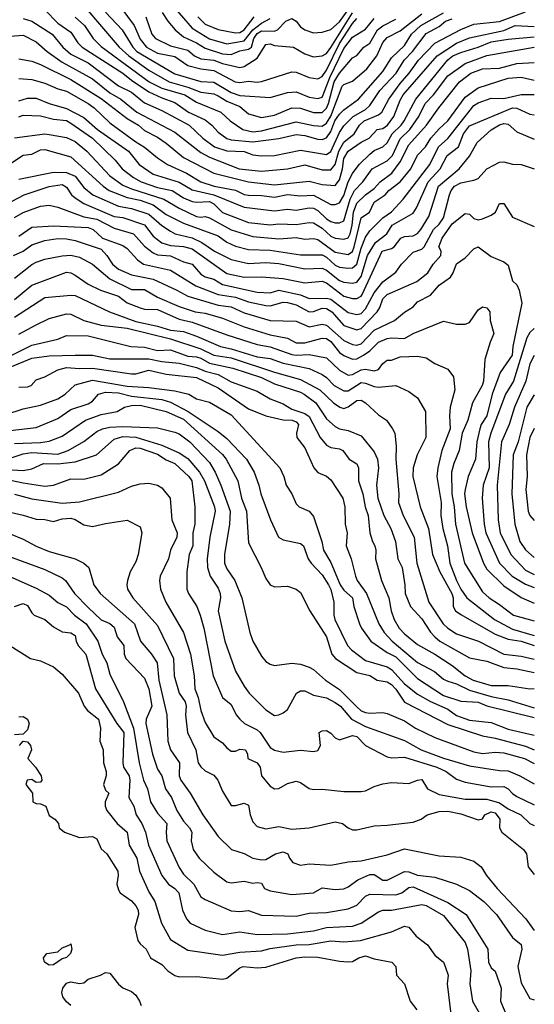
# Model space of a CAD drawing. Header units: metres. Extents: x -51132 to -49532, y -231222 to -229437.
# Tile 483 of 656: x -49591 to -49532, y -230534 to -230420. Entities that reach past the tile are written whole.
import ezdxf

# ---------------------------------------------------------------- set-up
doc = ezdxf.new("R2010")
doc.units = ezdxf.units.M
for name, color, linetype in [('CONTOUR_HALF', 8, 'Continuous'), ('CONTOUR_INDEX', 1, 'Continuous'), ('CONTOUR_INTER', 3, 'Continuous')]:
    doc.layers.add(name, color=color, linetype=linetype)

msp = doc.modelspace()

# ---------------------------------------------------------------- linework, layer by layer
at = {"layer": 'CONTOUR_HALF'}
for points, elevation in [([(-49573.58, -230418.17), (-49571.08, -230421.05), (-49569.08, -230422.29), (-49567.08, -230422.85), (-49565.08, -230422.51), (-49564.08, -230421.25), (-49563.08, -230420.49), (-49562.08, -230419.96)], 59.5), ([(-49581.08, -230419.2), (-49579.14, -230421.26), (-49577.9, -230423.26), (-49577.44, -230423.76), (-49573.08, -230426.34), (-49570.08, -230427.2), (-49568.58, -230427.3), (-49566.58, -230428.49), (-49565.58, -230428.83), (-49562.08, -230429.05), (-49560.08, -230428.49), (-49559.08, -230428.4), (-49557.58, -230429), (-49556.58, -230429.17), (-49556.08, -230429), (-49555.93, -230428.76), (-49555.18, -230426.76), (-49553.58, -230423.41), (-49552.58, -230422.11), (-49551.08, -230421.16), (-49550.08, -230419.93)], 61.5), ([(-49576.4, -230419.76), (-49575.71, -230421.76), (-49575.3, -230422.26), (-49573.58, -230423.11), (-49571.58, -230423.59), (-49570.8, -230424.26), (-49570.08, -230424.6), (-49568.58, -230424.73), (-49567.58, -230425.14), (-49565.58, -230425.61), (-49565.08, -230425.48), (-49563.58, -230424.51), (-49562.58, -230422.95), (-49562.08, -230422.86), (-49561.58, -230423.04), (-49559.37, -230423.26), (-49558.08, -230424), (-49557.08, -230424.36), (-49556.08, -230424.25), (-49555.58, -230423.97), (-49555.08, -230423.29), (-49552.58, -230419.28)], 60.5), ([(-49590.58, -230419.94), (-49589.56, -230420.26), (-49587.21, -230421.76), (-49585.99, -230423.26), (-49585.08, -230424.04), (-49583.08, -230425.05), (-49579.58, -230427.7), (-49578.08, -230428.43), (-49576.58, -230429.68), (-49574.58, -230430.56), (-49571.41, -230432.26), (-49569.83, -230433.76), (-49568.48, -230434.76), (-49567.08, -230435.2), (-49565.08, -230435.29), (-49564.08, -230435.65), (-49563.08, -230435.79), (-49561.58, -230435.73), (-49558.58, -230435.13), (-49555.58, -230435.63), (-49555.08, -230435.27), (-49554.08, -230433.1), (-49553.58, -230432.33), (-49552.49, -230431.26), (-49551.08, -230430.42), (-49550.58, -230429.99), (-49549.39, -230428.26), (-49547.52, -230426.26), (-49546.6, -230424.76), (-49545.64, -230423.76), (-49544.08, -230421.68), (-49542.58, -230420.88), (-49541.82, -230420.26), (-49541.08, -230419.97)], 63.5), ([(-49584.58, -230419.78), (-49583.49, -230420.76), (-49582.49, -230422.26), (-49581.58, -230423.18), (-49576.03, -230427.26), (-49574.58, -230427.99), (-49571.9, -230428.76), (-49570.58, -230429.59), (-49567.74, -230430.76), (-49566.7, -230431.76), (-49565.23, -230432.76), (-49564.08, -230433.03), (-49563.08, -230432.89), (-49559.08, -230431.87), (-49557.08, -230432.3), (-49556.08, -230432.36), (-49555.58, -230432.02), (-49555.08, -230431.2), (-49553.75, -230427.76), (-49553.58, -230427.56), (-49552.58, -230427.16), (-49550.9, -230425.76), (-49549.74, -230424.26), (-49549.08, -230422.72), (-49548.58, -230422.12), (-49547.08, -230421.37), (-49544.58, -230419.41)], 62.5), ([(-49591.08, -230424.6), (-49589.58, -230424.87), (-49588.58, -230425.24), (-49585.08, -230426.96), (-49581.58, -230429.17), (-49578.58, -230431.49), (-49577.27, -230432.26), (-49576.58, -230432.87), (-49575.08, -230433.62), (-49574.08, -230434.3), (-49572.08, -230435.96), (-49568.58, -230437.76), (-49564.58, -230438.79), (-49561.58, -230439.12), (-49557.58, -230438.71), (-49556.08, -230439.09), (-49554.58, -230439.19), (-49554.08, -230438.55), (-49553.73, -230437.26), (-49553.58, -230436.07), (-49553.08, -230435.24), (-49551.58, -230434.21), (-49550.63, -230433.76), (-49549.71, -230432.76), (-49549.08, -230432.61), (-49548.54, -230432.26), (-49547.79, -230431.26), (-49547.08, -230429.35), (-49546.7, -230428.76), (-49542.81, -230424.26), (-49540.58, -230422.8), (-49539.08, -230422.17), (-49535.08, -230421.31), (-49533.78, -230420.76), (-49531.58, -230420.86)], 64.5), ([(-49591.08, -230429.42), (-49590.08, -230429.13), (-49589.08, -230429.14), (-49587.58, -230429.75), (-49585.58, -230430.34), (-49583.58, -230431.36), (-49582, -230432.76), (-49578.4, -230435.26), (-49577.2, -230436.76), (-49575.58, -230437.9), (-49572.58, -230438.81), (-49571.08, -230439.7), (-49568.58, -230440.26), (-49565.08, -230441.7), (-49561.58, -230442.14), (-49560.08, -230441.93), (-49559.08, -230442.03), (-49557.58, -230441.78), (-49557.08, -230441.81), (-49556.58, -230442.09), (-49555.58, -230443.03), (-49555.08, -230443.37), (-49554.58, -230443.51), (-49554.08, -230443.52), (-49553.58, -230443.29), (-49552.84, -230440.76), (-49552.34, -230439.76), (-49551.36, -230438.76), (-49550.31, -230437.26), (-49548.58, -230436.37), (-49547.96, -230435.76), (-49547.08, -230433.82), (-49545.94, -230432.76), (-49544.9, -230431.26), (-49544.17, -230429.76), (-49543.21, -230428.76), (-49541.58, -230426.57), (-49539.58, -230425.12), (-49537.08, -230424.19), (-49531.58, -230423.24)], 65.5), ([(-49591.58, -230433.7), (-49588.08, -230433.24), (-49587.58, -230433.31), (-49585.58, -230433.66), (-49584.58, -230434.12), (-49583.21, -230435.26), (-49580.58, -230438.08), (-49579.08, -230439.15), (-49578.08, -230439.6), (-49574.32, -230440.76), (-49572.58, -230441.81), (-49570.58, -230442.77), (-49570.08, -230442.86), (-49569.58, -230442.78), (-49569.08, -230442.92), (-49566.58, -230444.33), (-49564.08, -230445.1), (-49561.08, -230445.34), (-49559.08, -230445.21), (-49558.08, -230445.4), (-49557.08, -230445.33), (-49556.58, -230445.43), (-49554.58, -230446.87), (-49553.08, -230447.14), (-49552.58, -230446.81), (-49552.37, -230446.26), (-49551.58, -230442.92), (-49550.59, -230442.26), (-49550.08, -230441.14), (-49548.8, -230440.26), (-49548.36, -230439.76), (-49547.08, -230438.78), (-49545.85, -230437.26), (-49545.08, -230435.69), (-49544.15, -230434.76), (-49543.52, -230433.76), (-49542.58, -230432.68), (-49541.58, -230431.75), (-49539.58, -230429), (-49538.08, -230427.93), (-49534.58, -230426.82), (-49533.08, -230426.71), (-49531.58, -230427.07)], 66.5), ([(-49591.08, -230438.47), (-49587.08, -230437.66), (-49585.58, -230437.7), (-49584.58, -230438.12), (-49583.58, -230439.42), (-49582.52, -230440.26), (-49579.58, -230441.57), (-49578.08, -230441.87), (-49576.08, -230442.52), (-49574.58, -230443.81), (-49573.58, -230444.48), (-49573.04, -230444.76), (-49571.08, -230445.24), (-49569.94, -230445.76), (-49568.47, -230446.76), (-49566.58, -230447.75), (-49564.58, -230448.18), (-49562.58, -230448.09), (-49561.08, -230448.21), (-49558.08, -230448.82), (-49556.08, -230448.74), (-49555.58, -230448.96), (-49554.08, -230450.14), (-49553.58, -230450.35), (-49552.58, -230450.47), (-49552.08, -230450.34), (-49551.58, -230449.69), (-49550.85, -230447.26), (-49549.91, -230445.76), (-49548.59, -230444.76), (-49547.99, -230443.76), (-49545.58, -230442.41), (-49545.17, -230441.76), (-49543.85, -230438.76), (-49542.46, -230437.26), (-49541.63, -230435.76), (-49540.34, -230434.76), (-49539.75, -230433.26), (-49539.08, -230432.32), (-49534.08, -230430.25), (-49533.58, -230430.29), (-49532.08, -230430.98), (-49531.58, -230431.06)], 67.5), ([(-49591.58, -230442.88), (-49590.58, -230442.33), (-49588.58, -230441.57), (-49587.58, -230441.45), (-49586.58, -230441.7), (-49583.58, -230442.82), (-49582.08, -230443.08), (-49580.08, -230444.13), (-49577.82, -230444.76), (-49576.58, -230446.19), (-49575.58, -230446.96), (-49575.08, -230447.21), (-49573.58, -230447.3), (-49572.08, -230448.01), (-49571.08, -230448.26), (-49570.08, -230449.43), (-49569.58, -230449.75), (-49568.58, -230450.01), (-49567.58, -230450.6), (-49563.58, -230451.51), (-49562.08, -230451.58), (-49561.08, -230451.28), (-49558.58, -230451.8), (-49557.58, -230452.22), (-49555.58, -230452.19), (-49555.08, -230452.32), (-49553.08, -230453.85), (-49552.08, -230454.09), (-49551.58, -230453.95), (-49551.08, -230453.44), (-49550.08, -230451.56), (-49549.08, -230450.3), (-49547.58, -230449.19), (-49546.92, -230448.26), (-49545.58, -230446.88), (-49544.58, -230446.56), (-49544.3, -230446.26), (-49543.22, -230444.26), (-49542.58, -230443.65), (-49542.08, -230442.93), (-49541.36, -230440.26), (-49541.18, -230439.76), (-49540.81, -230439.26), (-49540.08, -230438.88), (-49538.58, -230438.6), (-49538.08, -230438.39), (-49537.08, -230437.26), (-49535.58, -230436.5), (-49535.08, -230436.49), (-49534.08, -230436.75), (-49533.08, -230436.76), (-49531.58, -230437.26)], 68.5), ([(-49591.67, -230447.26), (-49590.58, -230446.76), (-49589.58, -230446.05), (-49588.08, -230445.56), (-49586.58, -230445.32), (-49585.58, -230445.35), (-49584.58, -230445.54), (-49581.58, -230446.56), (-49580.92, -230447.26), (-49580.27, -230448.26), (-49579.58, -230448.83), (-49578.08, -230449.5), (-49575.58, -230450.02), (-49572.82, -230451.26), (-49571.58, -230451.97), (-49568.08, -230453), (-49566.58, -230453.2), (-49565.08, -230453.87), (-49562.08, -230454.75), (-49559.08, -230454.85), (-49557.58, -230455.49), (-49556.08, -230455.2), (-49555.58, -230455.29), (-49553.58, -230457.07), (-49552.58, -230457.53), (-49552.08, -230457.63), (-49551.58, -230457.44), (-49550.08, -230455.89), (-49547.71, -230454.76), (-49546.58, -230453.79), (-49545.58, -230453.19), (-49545.08, -230452.62), (-49543.58, -230451.83), (-49542.58, -230450.71), (-49541.26, -230449.76), (-49540.93, -230449.26), (-49540.58, -230448.23), (-49539.58, -230447.54), (-49538.58, -230446.51), (-49538.08, -230446.29), (-49536.58, -230447.39), (-49535.08, -230448.01), (-49534.58, -230448.4), (-49534.08, -230450.19), (-49533.58, -230450.66), (-49533.33, -230451.26), (-49533.04, -230452.76), (-49534.05, -230457.76), (-49534.14, -230458.76), (-49535.53, -230460.76), (-49536.43, -230463.26), (-49537.07, -230465.76), (-49537.7, -230466.76), (-49537.87, -230467.26), (-49538.2, -230468.76), (-49538.37, -230470.76), (-49539.23, -230472.76), (-49539.56, -230474.26), (-49539.62, -230474.76), (-49539.46, -230476.26), (-49538.74, -230479.26), (-49537.44, -230482.76), (-49537.08, -230483.45), (-49535.08, -230485.37), (-49533.08, -230486.7), (-49531.58, -230487.35)], 69.5), ([(-49591.58, -230452.35), (-49589.58, -230450.71), (-49585.58, -230449.19), (-49585.08, -230449.27), (-49584.58, -230449.53), (-49583.08, -230450.57), (-49581.63, -230451.26), (-49579.58, -230451.95), (-49578.58, -230452.75), (-49577.08, -230453.3), (-49576.58, -230453.45), (-49575.08, -230453.51), (-49572.58, -230454.63), (-49571.08, -230454.96), (-49567.08, -230456.44), (-49563.58, -230457.52), (-49562.08, -230457.8), (-49559.58, -230458.69), (-49559.08, -230458.78), (-49557.58, -230458.7), (-49555.58, -230459.06), (-49554.08, -230460.5), (-49553.08, -230461.06), (-49552.58, -230460.98), (-49551.58, -230460.46), (-49551.08, -230460.37), (-49550.08, -230460.59), (-49549.58, -230460.43), (-49549.08, -230459.72), (-49548.58, -230459.36), (-49548.08, -230459.34), (-49547.08, -230458.97), (-49545.08, -230458.9), (-49544.08, -230459.08), (-49543.08, -230459.71), (-49541.58, -230460.39), (-49540.89, -230461.26), (-49540.75, -230462.76), (-49541.28, -230464.76), (-49541.38, -230465.76), (-49541.3, -230467.26), (-49542.26, -230469.76), (-49542.72, -230471.76), (-49542.82, -230472.76), (-49542.34, -230475.76), (-49542.36, -230477.26), (-49542.14, -230478.76), (-49541.61, -230480.76), (-49541.32, -230482.76), (-49540.58, -230484.74), (-49540.08, -230485.75), (-49539.35, -230486.76), (-49536.16, -230489.26), (-49534.08, -230490.37), (-49531.58, -230491.1)], 70.5), ([(-49591.08, -230456.34), (-49589.07, -230455.26), (-49587.58, -230454.55), (-49585.58, -230453.99), (-49585.08, -230454.05), (-49583.58, -230454.76), (-49581.58, -230455.3), (-49578.58, -230455.67), (-49573.58, -230456.87), (-49570.08, -230458.02), (-49568.58, -230458.77), (-49566.58, -230459.09), (-49561.58, -230460.72), (-49558.58, -230461.56), (-49556.33, -230462.76), (-49554.74, -230464.26), (-49554.03, -230464.76), (-49553.58, -230464.91), (-49553.08, -230464.74), (-49552.08, -230463.98), (-49551.58, -230463.96), (-49551.08, -230464.26), (-49549.58, -230465.64), (-49548.63, -230466.26), (-49547.93, -230467.26), (-49547.67, -230467.76), (-49547.52, -230469.26), (-49547.55, -230470.76), (-49547.21, -230474.76), (-49547.25, -230475.76), (-49546.7, -230477.26), (-49545.45, -230479.76), (-49545.13, -230482.76), (-49543.74, -230487.26), (-49542.09, -230489.76), (-49541.58, -230490.26), (-49540.58, -230490.9), (-49538.04, -230491.76), (-49535.08, -230493.25), (-49533.08, -230493.47), (-49531.58, -230493.84)], 71.5), ([(-49592.08, -230460.16), (-49589.58, -230459.13), (-49587.58, -230458.85), (-49584.58, -230458.75), (-49582.58, -230458.78), (-49580.58, -230459.17), (-49576.08, -230459.18), (-49574.58, -230459.49), (-49572.58, -230459.67), (-49570.58, -230460.18), (-49569.58, -230460.63), (-49568.08, -230461), (-49566.58, -230461.86), (-49563.58, -230462.93), (-49562.08, -230463.81), (-49560.58, -230464.38), (-49559.58, -230464.99), (-49558.08, -230465.49), (-49557.58, -230465.85), (-49556.31, -230468.26), (-49555.58, -230469.13), (-49555.08, -230469.43), (-49554.08, -230469.58), (-49553.67, -230469.76), (-49552.93, -230470.76), (-49552.08, -230471.29), (-49551.86, -230471.76), (-49551.86, -230473.26), (-49551.39, -230474.76), (-49551.12, -230476.26), (-49550.74, -230477.26), (-49550.55, -230479.26), (-49550.27, -230480.26), (-49549.98, -230480.76), (-49549.86, -230481.26), (-49549.89, -230482.26), (-49549.23, -230484.76), (-49548.36, -230486.76), (-49548.1, -230488.26), (-49547.75, -230489.26), (-49547.16, -230490.26), (-49546.58, -230490.92), (-49545.08, -230492.15), (-49543.08, -230493.23), (-49541.08, -230494.54), (-49539.58, -230495.73), (-49538.63, -230496.26), (-49536.58, -230496.84), (-49534.58, -230496.87), (-49532.08, -230497.23), (-49531.58, -230497.2)], 72.5), ([(-49531.58, -230458.79), (-49532.09, -230459.76), (-49532.55, -230461.76), (-49533.88, -230464.76), (-49534.48, -230466.76), (-49535.37, -230468.76), (-49535.86, -230473.76), (-49535.76, -230477.76), (-49535.52, -230479.26), (-49534.31, -230481.76), (-49532.58, -230483.54), (-49531.58, -230484.07)], 68.5), ([(-49592.58, -230465.61), (-49590.58, -230464.94), (-49588.58, -230464.55), (-49586.58, -230463.82), (-49585.71, -230463.26), (-49584.58, -230462.18), (-49582.58, -230461.66), (-49578.58, -230462.33), (-49576.08, -230462.48), (-49573.08, -230462.87), (-49571.45, -230463.26), (-49570.58, -230463.8), (-49569.08, -230464.18), (-49566.58, -230465.63), (-49560.94, -230471.76), (-49560.48, -230472.76), (-49560.2, -230473.76), (-49559.58, -230474.76), (-49559.08, -230475.9), (-49558.71, -230476.26), (-49557.58, -230476.75), (-49557.08, -230477.37), (-49556.11, -230480.26), (-49555.9, -230481.26), (-49555.08, -230482.69), (-49553.97, -230485.26), (-49553.58, -230485.87), (-49552.57, -230486.76), (-49552.42, -230487.76), (-49551.76, -230489.76), (-49551.54, -230490.26), (-49550.43, -230491.76), (-49548.58, -230493.05), (-49547.58, -230493.54), (-49545.08, -230496.05), (-49542.08, -230498), (-49540.08, -230498.66), (-49538.08, -230498.79), (-49537.08, -230499.19), (-49531.58, -230500.53)], 73.5), ([(-49591.58, -230468.95), (-49588.58, -230468.85), (-49587.58, -230468.67), (-49586.08, -230468.12), (-49583.37, -230466.26), (-49581.58, -230465.62), (-49579.71, -230465.26), (-49578.89, -230464.76), (-49578.08, -230464.58), (-49577.08, -230464.54), (-49574.08, -230465.25), (-49572.08, -230466.16), (-49567.58, -230470.22), (-49567.16, -230470.76), (-49565.79, -230473.26), (-49565.38, -230475.26), (-49564.8, -230476.76), (-49564.58, -230480.39), (-49563.1, -230483.26), (-49562.58, -230484.53), (-49562.08, -230485.24), (-49561.58, -230485.49), (-49560.08, -230485.39), (-49559.08, -230485.75), (-49558.58, -230486.14), (-49557.49, -230488.26), (-49555.56, -230491.26), (-49554.95, -230493.26), (-49554.53, -230493.76), (-49552.08, -230495.36), (-49550.58, -230495.71), (-49549.72, -230496.26), (-49548.58, -230496.45), (-49548.08, -230496.73), (-49547.58, -230497.27), (-49546.58, -230498.78), (-49541.58, -230501.35), (-49537.58, -230502.68), (-49536.08, -230502.93), (-49532.58, -230503.84), (-49531.58, -230504.29)], 74.5), ([(-49593.08, -230471.9), (-49590.58, -230472.08), (-49589.58, -230471.87), (-49588.21, -230471.26), (-49586.58, -230471.28), (-49584.58, -230471.07), (-49582.11, -230470.26), (-49580.08, -230468.45), (-49579.08, -230468.16), (-49577.58, -230468.24), (-49574.58, -230469.13), (-49572.58, -230470.04), (-49571.58, -230470.67), (-49570.23, -230472.26), (-49569.63, -230473.26), (-49568.47, -230476.26), (-49568.41, -230476.76), (-49569.02, -230479.76), (-49569.32, -230482.26), (-49569.28, -230483.26), (-49569, -230484.26), (-49568.08, -230485.63), (-49567.85, -230486.26), (-49567.81, -230486.76), (-49568.05, -230488.26), (-49567.31, -230491.76), (-49566.08, -230495.2), (-49565.08, -230496.95), (-49564.48, -230497.76), (-49562.58, -230499.68), (-49561.58, -230500.3), (-49561.08, -230500.25), (-49560.58, -230500.01), (-49560.08, -230499.63), (-49559.04, -230497.76), (-49558.58, -230497.47), (-49558.08, -230497.49), (-49557.08, -230497.96), (-49555.58, -230498.28), (-49554.58, -230498.81), (-49553.96, -230499.26), (-49552.67, -230500.76), (-49551.08, -230501.58), (-49546.58, -230503.22), (-49544.65, -230504.26), (-49542.08, -230505.25), (-49539.08, -230506.14), (-49535.58, -230506.68), (-49534.58, -230506.7), (-49533.24, -230507.26), (-49531.58, -230508.21)], 75.5), ([(-49531.58, -230467.21), (-49532.11, -230468.26), (-49532.5, -230470.26), (-49532.4, -230472.76), (-49532.57, -230474.26), (-49532.31, -230476.76), (-49532.08, -230477.27), (-49531.58, -230477.84)], 67.5), ([(-49591.58, -230474.78), (-49589.58, -230475.33), (-49586.08, -230475.83), (-49584.08, -230475.68), (-49579.58, -230474.55), (-49578.08, -230473.86), (-49577.08, -230473.6), (-49576.08, -230473.54), (-49575.08, -230473.74), (-49574.58, -230474.05), (-49573.62, -230475.26), (-49573.4, -230477.76), (-49572.8, -230479.26), (-49572.82, -230479.76), (-49573.57, -230481.26), (-49573.78, -230482.26), (-49574.75, -230484.26), (-49574.83, -230484.76), (-49574.73, -230485.76), (-49574.11, -230487.26), (-49572.06, -230490.76), (-49571.27, -230493.26), (-49570.85, -230495.76), (-49570.77, -230497.26), (-49570.38, -230498.26), (-49570.05, -230499.76), (-49569.58, -230501.11), (-49568.56, -230502.76), (-49567.58, -230503.46), (-49567.08, -230504.06), (-49566.58, -230504.42), (-49566.08, -230504.45), (-49565.58, -230504.21), (-49564.91, -230504.26), (-49564.68, -230504.76), (-49564.65, -230505.26), (-49563.58, -230505.79), (-49563.21, -230506.26), (-49563.07, -230507.26), (-49562.08, -230508.48), (-49561.58, -230508.78), (-49561.08, -230508.75), (-49560.08, -230508.16), (-49559.08, -230507.88), (-49558.58, -230508.04), (-49557.58, -230508.72), (-49557.08, -230508.85), (-49556.08, -230508.83), (-49553.58, -230509.1), (-49551.58, -230509.07), (-49551.08, -230509), (-49550.08, -230508.49), (-49549.08, -230508.19), (-49548.08, -230508.06), (-49546.08, -230508.15), (-49545.08, -230507.76), (-49544.58, -230507.71), (-49543.9, -230508.76), (-49542.58, -230509.41), (-49539.58, -230509.98), (-49537.08, -230509.98), (-49535.58, -230510.4), (-49534.58, -230511.1), (-49533.12, -230511.76), (-49532.1, -230512.76), (-49531.58, -230513)], 76.5), ([(-49592.08, -230479.36), (-49590.58, -230479.99), (-49589.08, -230480.79), (-49587.58, -230481.39), (-49584.58, -230482.24), (-49583.55, -230482.76), (-49583.01, -230483.26), (-49582.41, -230485.26), (-49581.69, -230486.26), (-49577.73, -230489.76), (-49577.01, -230491.76), (-49575.75, -230493.26), (-49575.12, -230494.26), (-49574.9, -230496.26), (-49574, -230500.26), (-49573.87, -230503.26), (-49573.56, -230504.26), (-49572.53, -230505.76), (-49572.57, -230507.26), (-49572.39, -230507.76), (-49571.3, -230509.26), (-49569.84, -230511.76), (-49568.08, -230514.29), (-49566.51, -230515.76), (-49565.08, -230516.25), (-49564.08, -230516.78), (-49563.08, -230516.95), (-49562.58, -230516.92), (-49561.45, -230516.26), (-49560.58, -230516.03), (-49560.03, -230516.26), (-49559.83, -230516.76), (-49559.43, -230517.26), (-49558.58, -230517.56), (-49557.58, -230517.43), (-49555.08, -230517.59), (-49553.08, -230517.18), (-49551.58, -230517.09), (-49548.58, -230516.4), (-49546.58, -230515.68), (-49542.58, -230516.5), (-49540.08, -230516.67), (-49538.58, -230517.13), (-49537.71, -230517.76), (-49537.1, -230518.76), (-49535.86, -230520.26), (-49532.56, -230523.76), (-49531.58, -230525.1)], 77.5), ([(-49594.58, -230483.21), (-49589.08, -230485.63), (-49587.58, -230486.44), (-49586.58, -230487.29), (-49585.58, -230487.8), (-49584.66, -230488.76), (-49583.29, -230489.76), (-49581.94, -230491.76), (-49581.46, -230493.26), (-49580.93, -230494.26), (-49580.58, -230495.57), (-49579.01, -230498.76), (-49577.84, -230501.76), (-49577.19, -230505.76), (-49576.69, -230507.76), (-49576.21, -230508.76), (-49575.87, -230510.26), (-49575.08, -230511.58), (-49574, -230512.76), (-49574.08, -230513.76), (-49573.99, -230514.76), (-49572.58, -230517.83), (-49572.08, -230518.62), (-49570.87, -230519.76), (-49570.08, -230521.22), (-49569.58, -230521.53), (-49566.58, -230522.85), (-49565.58, -230522.93), (-49564.58, -230522.8), (-49563.08, -230523.33), (-49559.08, -230523.47), (-49557.58, -230523.13), (-49555.58, -230523.03), (-49553.08, -230522.62), (-49552.08, -230522.19), (-49551.08, -230521.17), (-49550.58, -230520.92), (-49547.58, -230520.99), (-49546.88, -230520.76), (-49546.08, -230520.14), (-49545.58, -230520.06), (-49541.58, -230521.87), (-49539.45, -230523.26), (-49536.94, -230527.26), (-49536.88, -230528.76), (-49536.58, -230529.42), (-49536.08, -230529.79), (-49535.4, -230531.76), (-49535.47, -230533.26), (-49534.62, -230535.26)], 78.5), ([(-49592.1, -230492.26), (-49589.74, -230493.76), (-49588.58, -230494.01), (-49587.08, -230494.7), (-49586.08, -230495.55), (-49584.17, -230497.76), (-49583.53, -230499.26), (-49583.16, -230499.76), (-49581.86, -230500.76), (-49581.64, -230501.76), (-49581.73, -230503.26), (-49581.35, -230504.26), (-49581.29, -230505.76), (-49581.01, -230506.76), (-49580.98, -230507.26), (-49581.31, -230508.26), (-49581.08, -230508.92), (-49580.68, -230509.26), (-49581.12, -230510.26), (-49581.11, -230510.76), (-49580.92, -230511.26), (-49579.72, -230512.76), (-49578.57, -230513.76), (-49578.34, -230515.26), (-49577.45, -230516.76), (-49577.15, -230518.26), (-49576.08, -230520.65), (-49575.37, -230521.76), (-49574.61, -230524.26), (-49573.58, -230526.14), (-49571.58, -230527.37), (-49567.58, -230527.96), (-49565.58, -230527.62), (-49563.08, -230527.44), (-49562.08, -230527.18), (-49559.08, -230526.77), (-49557.58, -230526.74), (-49555.08, -230526.3), (-49553.58, -230526.41), (-49551.65, -230526.26), (-49548.08, -230525.28), (-49546.58, -230524.61), (-49546.08, -230524.73), (-49545.21, -230525.76), (-49543.92, -230526.76), (-49543.08, -230527.96), (-49542.05, -230528.76), (-49541.86, -230529.26), (-49541.54, -230530.26), (-49541.64, -230531.26), (-49541.22, -230534.76)], 79.5), ([(-49585.18, -230526.76), (-49585.08, -230526.65), (-49584.95, -230527.26), (-49585.09, -230527.76), (-49585.58, -230528.24), (-49586.08, -230528.37), (-49587.08, -230529.08), (-49587.58, -230529.11), (-49588.1, -230528.76), (-49588.22, -230528.26), (-49587.84, -230527.76), (-49586.58, -230527.57), (-49586.08, -230527.11), (-49585.18, -230526.76)], 80.5), ([(-49585.05, -230533.76), (-49585.58, -230533.32), (-49585.98, -230532.76), (-49586.09, -230532.26), (-49585.99, -230531.76), (-49585.58, -230531.19), (-49585.08, -230531.03), (-49584.08, -230531.23), (-49583.58, -230531.13), (-49583.08, -230530.73), (-49581.66, -230530.26)], 80.5), ([(-49581.66, -230530.26), (-49581.08, -230529.95), (-49580.58, -230530.03), (-49579.58, -230531.31), (-49579.08, -230531.73), (-49578.08, -230532.15), (-49577.58, -230532.58), (-49577.14, -230533.26), (-49576.97, -230533.76)], 80.5)]:
    msp.add_lwpolyline(points, dxfattribs=dict(at, elevation=elevation))
at = {"layer": 'CONTOUR_INDEX'}
for points, elevation in [([(-49574.54, -230419.26), (-49573.89, -230420.26), (-49573.01, -230421.26), (-49572.08, -230422.05), (-49570.58, -230422.74), (-49569.58, -230423.38), (-49567.58, -230424), (-49566.58, -230424.1), (-49565.58, -230423.68), (-49564.58, -230423.49), (-49564.2, -230423.26), (-49563.94, -230422.26), (-49563.58, -230421.67), (-49563.08, -230421.38), (-49561.58, -230421.4), (-49561.22, -230421.26), (-49560.24, -230420.26), (-49559.58, -230419.95), (-49559.08, -230420.24), (-49558.58, -230420.92), (-49558.08, -230421.26), (-49557.08, -230421.59), (-49556.08, -230421.52), (-49555.08, -230421.23), (-49554.08, -230420.33), (-49551.58, -230416.81)], 60), ([(-49591.08, -230426.86), (-49589.58, -230426.99), (-49588.08, -230427.39), (-49586.58, -230428.05), (-49585.58, -230428.33), (-49583.08, -230429.73), (-49582.36, -230430.26), (-49580.58, -230431.96), (-49577.58, -230434.17), (-49576.58, -230434.77), (-49575.08, -230436.02), (-49573.91, -230436.76), (-49571.71, -230437.76), (-49570.05, -230438.76), (-49568.51, -230439.26), (-49566.08, -230439.73), (-49565.08, -230440.22), (-49564.58, -230440.31), (-49563.08, -230440.34), (-49561.58, -230440.56), (-49560.08, -230440.24), (-49558.58, -230440.4), (-49557.08, -230440.31), (-49555.08, -230441.38), (-49554.58, -230441.38), (-49554.08, -230441.19), (-49553.58, -230440.35), (-49553.08, -230438.76), (-49552.58, -230437.8), (-49551.78, -230436.76), (-49550.58, -230435.57), (-49550.08, -230435.17), (-49549.08, -230434.73), (-49548.58, -230434.28), (-49547.97, -230433.26), (-49546.94, -230432.26), (-49546.61, -230431.76), (-49545.27, -230429.26), (-49541.58, -230424.71), (-49540.99, -230424.26), (-49540.08, -230423.85), (-49538.08, -230423.26), (-49536.58, -230422.64), (-49534.58, -230422.32), (-49531.58, -230422.06)], 65), ([(-49591.58, -230449.88), (-49589.58, -230448.32), (-49589.08, -230448.05), (-49588.08, -230447.68), (-49586.08, -230447.3), (-49585.08, -230447.24), (-49584.08, -230447.46), (-49582.58, -230448.28), (-49580.58, -230449.95), (-49578.08, -230451.2), (-49576.58, -230451.21), (-49575.08, -230452.08), (-49572.58, -230453.17), (-49570.73, -230453.76), (-49569.58, -230453.94), (-49567.58, -230454.5), (-49565.08, -230455.48), (-49562.08, -230456.43), (-49560.08, -230456.81), (-49559.08, -230457.34), (-49558.08, -230457.36), (-49556.08, -230456.8), (-49555.58, -230456.84), (-49555.08, -230457.2), (-49554.08, -230458.45), (-49553.58, -230458.8), (-49552.58, -230459.22), (-49552.08, -230459.17), (-49551.28, -230458.76), (-49550.58, -230458.25), (-49549.58, -230457.28), (-49548.58, -230456.83), (-49548.08, -230456.75), (-49546.58, -230456.83), (-49545.58, -230456.25), (-49542.08, -230454.86), (-49540.58, -230455.21), (-49539.58, -230455.2), (-49539.08, -230454.99), (-49538.08, -230453.54), (-49537.58, -230453.21), (-49537.08, -230453.3), (-49536.72, -230453.76), (-49536.66, -230454.76), (-49536.25, -230456.26), (-49536.69, -230457.26), (-49537.28, -230459.26), (-49537.45, -230461.76), (-49537.61, -230462.26), (-49538.71, -230464.26), (-49539.24, -230466.26), (-49539.89, -230467.76), (-49540.24, -230469.76), (-49540.88, -230471.26), (-49541.14, -230472.26), (-49541.09, -230474.76), (-49540.83, -230476.26), (-49540.67, -230478.26), (-49539.62, -230482.76), (-49537.58, -230486.04), (-49536.78, -230486.76), (-49535.58, -230487.51), (-49533.98, -230488.76), (-49531.58, -230489.42)], 70), ([(-49592.08, -230470.63), (-49590.58, -230470.15), (-49589.58, -230469.98), (-49586.58, -230470.17), (-49585.36, -230469.76), (-49583.58, -230468.71), (-49582.08, -230467.58), (-49581.42, -230467.26), (-49580.58, -230467.06), (-49579.08, -230466.99), (-49575.08, -230467.14), (-49573.08, -230467.64), (-49572.58, -230467.84), (-49571.32, -230468.76), (-49569.08, -230471.15), (-49568.4, -230472.26), (-49567.74, -230473.76), (-49566.68, -230476.76), (-49566.76, -230478.26), (-49567.35, -230481.76), (-49567.33, -230482.76), (-49567.08, -230483.42), (-49566.13, -230484.76), (-49565.32, -230486.76), (-49564.42, -230490.76), (-49564.08, -230491.75), (-49563.08, -230493.49), (-49562.58, -230494.09), (-49562.08, -230494.41), (-49561.58, -230494.54), (-49559.58, -230494.28), (-49558.58, -230494.39), (-49557.58, -230494.75), (-49557.08, -230495.02), (-49555.69, -230496.26), (-49554.08, -230497.32), (-49552.08, -230499.33), (-49551.58, -230499.77), (-49551.08, -230499.98), (-49550.58, -230500.06), (-49549.08, -230499.97), (-49548.58, -230500.08), (-49546.58, -230500.94), (-49545.3, -230501.76), (-49543.08, -230502.85), (-49538.58, -230504.52), (-49537.58, -230504.71), (-49536.08, -230504.54), (-49535.08, -230504.63), (-49532.73, -230505.26), (-49531.58, -230505.85)], 75), ([(-49591.08, -230500.47), (-49590.58, -230500.42), (-49590.08, -230500.74), (-49589.89, -230501.26), (-49590.08, -230501.96), (-49590.58, -230502.49), (-49591.58, -230502.55)], 80), ([(-49590.99, -230503.76), (-49590.58, -230503.29), (-49590.08, -230503.34), (-49589.71, -230503.76), (-49589.61, -230504.26), (-49590.04, -230505.26), (-49589.15, -230506.26), (-49588.5, -230507.26), (-49588.41, -230507.76), (-49588.58, -230508.02), (-49589.08, -230508.03), (-49589.58, -230507.7), (-49590.1, -230507.76), (-49590.28, -230508.26), (-49589.48, -230509.26), (-49589.45, -230510.26), (-49589.08, -230510.47), (-49588.58, -230510.5), (-49587.94, -230510.76), (-49587.58, -230511.84), (-49586.9, -230512.26), (-49586.5, -230512.76), (-49586.41, -230513.26), (-49585.81, -230513.76), (-49584.08, -230514.4), (-49582.58, -230514.27), (-49582.08, -230514.55), (-49581.58, -230515.69), (-49580.91, -230516.26), (-49579.66, -230518.26), (-49579.59, -230518.76), (-49579.75, -230519.76), (-49579.58, -230520.44), (-49579.38, -230520.76), (-49578.08, -230521.68), (-49577.56, -230522.26), (-49577.31, -230522.76), (-49577.27, -230523.26), (-49577.68, -230524.76), (-49577.32, -230526.26), (-49577.08, -230526.64), (-49576.39, -230527.26), (-49575.89, -230528.26), (-49574.58, -230529.02), (-49573.89, -230529.76), (-49573.08, -230530.29), (-49572.58, -230530.46), (-49570.58, -230530.43), (-49567.58, -230530.71), (-49567.08, -230530.59), (-49565.58, -230529.4), (-49565.18, -230529.26), (-49563.58, -230529.4), (-49562.58, -230529.34), (-49559.08, -230528.27), (-49558.08, -230528.13), (-49556.58, -230528.17), (-49554.08, -230528.66), (-49553.08, -230528.73), (-49552.58, -230528.68), (-49551.82, -230528.26), (-49551.08, -230528.03), (-49550.08, -230528.36), (-49548.02, -230528.76), (-49547.58, -230529.26), (-49547.47, -230530.26), (-49546.58, -230531.26), (-49545.92, -230533.26), (-49545.12, -230534.26)], 80)]:
    msp.add_lwpolyline(points, dxfattribs=dict(at, elevation=elevation))
at = {"layer": 'CONTOUR_INTER'}
for points, elevation in [([(-49579.97, -230417.76), (-49577.77, -230420.76), (-49577.08, -230422.32), (-49576.33, -230423.26), (-49575.08, -230423.93), (-49573.08, -230424.31), (-49571.58, -230425.37), (-49570.08, -230425.74), (-49568.58, -230425.94), (-49566.1, -230427.26), (-49565.58, -230427.34), (-49564.58, -230427.16), (-49563.58, -230427.29), (-49563.08, -230427.22), (-49559.58, -230426.09), (-49559.08, -230426.12), (-49557.58, -230426.74), (-49556.58, -230426.9), (-49556.08, -230426.62), (-49555.58, -230425.9), (-49554.08, -230422.82), (-49552.58, -230420.51), (-49552.08, -230419.94)], 61), ([(-49592.08, -230421.98), (-49590.58, -230421.85), (-49589.08, -230422.65), (-49587.81, -230423.76), (-49586.08, -230424.99), (-49582.58, -230426.91), (-49580.58, -230428.52), (-49579.3, -230429.26), (-49577.44, -230430.76), (-49573.08, -230433.05), (-49570.08, -230435.41), (-49569.08, -230435.92), (-49565.64, -230437.26), (-49563.08, -230437.54), (-49560.08, -230437.27), (-49558.08, -230436.81), (-49556.08, -230437.39), (-49555.08, -230437.4), (-49554.58, -230436.76), (-49554.15, -230435.26), (-49553.58, -230434.21), (-49552.39, -230433.26), (-49551.74, -230432.26), (-49551.2, -230431.76), (-49549.58, -230431.07), (-49549.18, -230430.76), (-49548.38, -230429.26), (-49547.08, -230427.42), (-49546.04, -230426.26), (-49544.96, -230424.76), (-49543.08, -230422.78), (-49540.08, -230421.2), (-49538.58, -230420.61), (-49535.58, -230420.28), (-49532.58, -230419.19)], 64), ([(-49588.08, -230418.93), (-49586.58, -230420.49), (-49585.08, -230421.51), (-49584.27, -230422.76), (-49583.78, -230423.26), (-49579.08, -230426.24), (-49578.08, -230427.07), (-49576.08, -230428.39), (-49574.58, -230429.1), (-49573.08, -230429.63), (-49571.5, -230430.76), (-49569.58, -230431.62), (-49568.78, -230432.26), (-49568.08, -230433.05), (-49567.08, -230433.79), (-49566.58, -230433.95), (-49564.08, -230434.15), (-49561.08, -230433.79), (-49559.08, -230433.32), (-49558.08, -230433.42), (-49556.58, -230433.85), (-49556.08, -230433.88), (-49555.58, -230433.7), (-49555.08, -230432.97), (-49554.59, -230431.76), (-49554.08, -230430.97), (-49553.58, -230430.47), (-49551.87, -230429.26), (-49549.08, -230426.07), (-49548.08, -230424.48), (-49546.58, -230423.06), (-49545.74, -230421.76), (-49544.66, -230420.76), (-49542.08, -230419.28)], 63), ([(-49583.58, -230418.48), (-49579.51, -230423.26), (-49578.36, -230424.26), (-49576.08, -230425.89), (-49573.71, -230427.26), (-49571.58, -230427.85), (-49570.08, -230428.43), (-49568.58, -230428.64), (-49568.08, -230428.85), (-49567.08, -230429.48), (-49565.58, -230430.08), (-49564.58, -230430.93), (-49563.08, -230431.35), (-49561.58, -230431.09), (-49559.58, -230430.25), (-49558.58, -230430.3), (-49557.08, -230430.8), (-49556.08, -230430.77), (-49555.58, -230430.29), (-49555.34, -230429.76), (-49554.68, -230427.26), (-49554.08, -230426.23), (-49552.58, -230424.49), (-49552.08, -230424.22), (-49551.26, -230423.26), (-49550.58, -230422.79), (-49549.66, -230421.26), (-49549.08, -230420.79), (-49547.58, -230420.02)], 62), ([(-49570.4, -230419.76), (-49569.58, -230420.6), (-49568.08, -230421.22), (-49566.08, -230421.59), (-49565.58, -230421.55), (-49565.08, -230421.26), (-49563.93, -230419.76)], 59), ([(-49591.08, -230431.27), (-49590.58, -230431.1), (-49588.58, -230431.17), (-49587.08, -230431.55), (-49585.58, -230431.72), (-49585.08, -230432), (-49582.58, -230433.74), (-49579.96, -230436.26), (-49579.15, -230437.26), (-49577.84, -230438.26), (-49576.95, -230438.76), (-49575.08, -230439.42), (-49573.39, -230439.76), (-49572.08, -230440.62), (-49571.08, -230441.05), (-49570.58, -230441.13), (-49569.08, -230441.05), (-49568.58, -230441.3), (-49567.58, -230442.3), (-49564.58, -230443.47), (-49562.08, -230443.74), (-49561.08, -230443.63), (-49559.08, -230443.7), (-49557.58, -230443.47), (-49557.08, -230443.51), (-49556.08, -230444.12), (-49555.08, -230445.06), (-49554.58, -230445.27), (-49553.58, -230445.39), (-49553.08, -230445.23), (-49552.85, -230444.76), (-49552.6, -230443.76), (-49552.45, -230442.26), (-49552.08, -230441.23), (-49551.05, -230440.26), (-49550.08, -230439.55), (-49549.38, -230438.76), (-49548.04, -230437.76), (-49547.08, -230436.47), (-49546.08, -230434.53), (-49544.01, -230432.26), (-49542.61, -230430.26), (-49540.22, -230427.26), (-49538.92, -230426.26), (-49537.58, -230425.73), (-49535.58, -230425.67), (-49533.58, -230425.15), (-49531.58, -230425.02)], 66), ([(-49593.58, -230437.65), (-49590.58, -230435.72), (-49589.58, -230435.6), (-49588.58, -230435.1), (-49588.08, -230435.05), (-49585.08, -230435.9), (-49581.35, -230439.26), (-49580.63, -230439.76), (-49578.58, -230440.58), (-49577.08, -230440.88), (-49575.58, -230441.44), (-49574.08, -230442.53), (-49572.08, -230443.56), (-49568.08, -230445.02), (-49567.08, -230445.74), (-49566.08, -230446.21), (-49564.58, -230446.58), (-49562.08, -230446.66), (-49558.58, -230447.19), (-49556.08, -230447.19), (-49555.58, -230447.47), (-49554.58, -230448.37), (-49554.08, -230448.6), (-49553.08, -230448.72), (-49552.58, -230448.71), (-49552.08, -230448.28), (-49551.58, -230446.44), (-49551.08, -230445.17), (-49550.58, -230444.42), (-49549.08, -230442.91), (-49548.08, -230442.25), (-49546.71, -230440.76), (-49543.64, -230436.76), (-49542.62, -230434.76), (-49541.58, -230433.78), (-49538.58, -230429.98), (-49538.08, -230429.66), (-49536.58, -230429.14), (-49535.08, -230429.18), (-49533.08, -230428.7), (-49531.58, -230428.7)], 67), ([(-49593.33, -230441.76), (-49590.44, -230440.26), (-49587.58, -230439.31), (-49586.08, -230439.07), (-49585.58, -230439.39), (-49584.99, -230440.26), (-49584.58, -230440.63), (-49583.58, -230441.26), (-49580.08, -230442.77), (-49579.08, -230442.9), (-49576.58, -230443.72), (-49575.58, -230445.03), (-49574.58, -230445.83), (-49573.58, -230446.11), (-49572.08, -230446.22), (-49571.08, -230446.51), (-49567.08, -230449.35), (-49565.08, -230449.79), (-49563.08, -230449.73), (-49560.58, -230449.94), (-49558.08, -230450.42), (-49556.08, -230450.24), (-49555.58, -230450.41), (-49553.58, -230451.98), (-49552.58, -230452.24), (-49552.08, -230452.24), (-49551.58, -230451.96), (-49551.44, -230451.76), (-49549.13, -230446.76), (-49548.08, -230446.47), (-49547.75, -230446.26), (-49546.97, -230445.26), (-49546.58, -230445.1), (-49545.58, -230445), (-49545.08, -230444.75), (-49544.67, -230444.26), (-49543.77, -230442.76), (-49542.62, -230439.26), (-49540.25, -230437.26), (-49539.08, -230435.82), (-49538.17, -230434.26), (-49536.58, -230432.79), (-49535.58, -230432.2), (-49535.08, -230432.04), (-49534.58, -230432.11), (-49533.58, -230433.03), (-49531.58, -230433.85)], 68), ([(-49591.08, -230445.03), (-49589.58, -230444), (-49587.08, -230443.85), (-49583.08, -230444.06), (-49582.51, -230444.26), (-49581.42, -230445.26), (-49579.08, -230446.12), (-49578.58, -230446.46), (-49577.37, -230447.76), (-49576.7, -230448.26), (-49573.58, -230448.95), (-49570.65, -230450.76), (-49568.08, -230451.77), (-49566.08, -230452.06), (-49564.58, -230452.6), (-49562.58, -230453.05), (-49562.08, -230453.08), (-49560.58, -230452.67), (-49560.08, -230452.68), (-49559.08, -230452.96), (-49557.58, -230453.76), (-49557.08, -230453.73), (-49556.08, -230453.35), (-49555.58, -230453.37), (-49554.93, -230453.76), (-49553.58, -230455.33), (-49552.08, -230455.84), (-49551.58, -230455.7), (-49549.72, -230453.76), (-49549.41, -230453.26), (-49549.07, -230452.26), (-49548.58, -230451.76), (-49545.14, -230450.26), (-49543.86, -230449.26), (-49543.26, -230448.26), (-49542.36, -230447.26), (-49542.32, -230446.76), (-49542.59, -230446.26), (-49542.2, -230445.26), (-49541.08, -230443.63), (-49539.58, -230442.42), (-49539.08, -230442.49), (-49538.58, -230443), (-49538.08, -230443.15), (-49537.58, -230443.06), (-49536.58, -230442.64), (-49536.05, -230442.26), (-49535.61, -230441.26), (-49535.08, -230441.27), (-49534.08, -230442.87), (-49531.58, -230443.94)], 69), ([(-49591.58, -230454.39), (-49588.08, -230452.11), (-49585.08, -230451.83), (-49584.58, -230451.89), (-49580.62, -230453.76), (-49577.58, -230454.87), (-49575.08, -230455.41), (-49573.58, -230455.87), (-49572.08, -230456.05), (-49570.58, -230456.56), (-49567.79, -230457.76), (-49566.58, -230458.02), (-49563.58, -230458.96), (-49562.08, -230459.16), (-49560.58, -230459.69), (-49557.58, -230460.32), (-49556.08, -230461), (-49555.58, -230461.34), (-49554.66, -230462.26), (-49553.58, -230462.89), (-49553.08, -230462.89), (-49551.58, -230461.93), (-49551.08, -230461.98), (-49550.08, -230462.39), (-49549.58, -230462.46), (-49547.58, -230462.26), (-49546.08, -230462.95), (-49545.08, -230463.69), (-49544.15, -230465.26), (-49544.1, -230468.26), (-49545.1, -230470.26), (-49545.57, -230471.76), (-49545.59, -230472.76), (-49544.74, -230476.26), (-49543.78, -230478.76), (-49543.32, -230481.76), (-49542.49, -230483.76), (-49541.09, -230486.26), (-49540.93, -230486.76), (-49540.96, -230487.76), (-49540.66, -230488.26), (-49540.08, -230488.69), (-49536.08, -230490.94), (-49534.58, -230491.5), (-49533.08, -230491.76), (-49531.58, -230492.26)], 71), ([(-49531.58, -230455.69), (-49532.08, -230456.14), (-49532.44, -230456.76), (-49533.98, -230461.76), (-49534.92, -230463.26), (-49536.61, -230467.76), (-49536.86, -230468.76), (-49536.81, -230471.76), (-49537.48, -230473.76), (-49537.61, -230475.26), (-49537.36, -230478.26), (-49537.17, -230479.26), (-49535.59, -230482.76), (-49534.14, -230484.26), (-49532.58, -230485.18), (-49531.58, -230485.56)], 69), ([(-49594.08, -230459.84), (-49589.58, -230457.6), (-49586.58, -230456.92), (-49585.58, -230456.5), (-49583.08, -230456.55), (-49578.16, -230457.76), (-49576.58, -230457.86), (-49575.08, -230458.21), (-49573.58, -230458.14), (-49571.58, -230458.88), (-49570.58, -230458.94), (-49570.08, -230459.1), (-49569.08, -230459.68), (-49566.37, -230460.26), (-49563.08, -230461.36), (-49561.58, -230462.09), (-49558.58, -230463.02), (-49558.14, -230463.26), (-49556.81, -230464.26), (-49555.58, -230466.11), (-49554.58, -230467.01), (-49554.08, -230467.26), (-49553.08, -230467.44), (-49551.58, -230468.08), (-49550.08, -230469.93), (-49549.68, -230470.76), (-49549.56, -230471.76), (-49549.8, -230473.76), (-49549.65, -230475.26), (-49548.95, -230477.26), (-49548.14, -230478.76), (-49547.59, -230480.26), (-49547.33, -230482.26), (-49546.85, -230483.26), (-49546.53, -230485.26), (-49546.49, -230486.26), (-49545.86, -230487.76), (-49544.58, -230489.17), (-49543.58, -230490.72), (-49543.08, -230491.25), (-49542.49, -230491.76), (-49539.08, -230493.65), (-49537.08, -230494.07), (-49535.08, -230494.78), (-49533.58, -230494.92), (-49531.58, -230495.35)], 72), ([(-49591.08, -230462.47), (-49590.08, -230462.41), (-49589.65, -230462.26), (-49589.08, -230461.62), (-49588.08, -230461.28), (-49586.58, -230460.47), (-49585.58, -230460.19), (-49584.08, -230460.32), (-49582.58, -230460.26), (-49578.08, -230460.9), (-49577.58, -230460.9), (-49576.08, -230460.5), (-49574.08, -230460.97), (-49570.58, -230461.33), (-49568.08, -230462.53), (-49564.58, -230464.94), (-49562.58, -230465.77), (-49560.58, -230466.23), (-49559.53, -230466.26), (-49559.08, -230466.44), (-49558.8, -230466.76), (-49559.03, -230467.76), (-49558.99, -230468.26), (-49558.08, -230469.45), (-49557.02, -230471.76), (-49556.58, -230472.31), (-49555.58, -230472.72), (-49555.08, -230473.15), (-49553.66, -230475.26), (-49553.44, -230476.26), (-49553.42, -230478.26), (-49553.16, -230479.26), (-49553.3, -230480.76), (-49552.73, -230482.26), (-49552.23, -230484.26), (-49552.04, -230484.76), (-49550.96, -230486.26), (-49549.53, -230489.76), (-49548.91, -230490.76), (-49547.98, -230491.76), (-49545.08, -230494.22), (-49543.11, -230495.26), (-49542.08, -230496.11), (-49541.58, -230496.37), (-49540.58, -230496.67), (-49539.08, -230497.38), (-49536.58, -230498.12), (-49534.58, -230498.5), (-49531.58, -230499.45)], 73), ([(-49592.08, -230467.46), (-49589.08, -230467.09), (-49586.58, -230466.07), (-49585.08, -230465.04), (-49583.08, -230464.39), (-49582.58, -230464.08), (-49581.88, -230463.26), (-49581.08, -230463.02), (-49579.58, -230463.11), (-49578.08, -230463.49), (-49574.58, -230463.89), (-49573.58, -230464.19), (-49571.54, -230465.26), (-49568.08, -230467.58), (-49567.08, -230468.38), (-49564.81, -230470.76), (-49563.9, -230472.26), (-49563.37, -230473.76), (-49563.15, -230474.76), (-49562.04, -230477.76), (-49561.11, -230479.76), (-49560.58, -230480.06), (-49558.58, -230480.5), (-49558.21, -230480.76), (-49557.67, -230482.26), (-49557.35, -230482.76), (-49556.08, -230484.11), (-49555.33, -230485.26), (-49555.08, -230485.79), (-49554.7, -230487.26), (-49554.73, -230488.76), (-49554.59, -230489.26), (-49553.14, -230492.26), (-49552.69, -230492.76), (-49551.08, -230493.97), (-49548.58, -230494.71), (-49548.08, -230495.01), (-49546.58, -230496.65), (-49545.08, -230497.85), (-49543.58, -230498.7), (-49541.58, -230499.59), (-49540.58, -230500.33), (-49539.08, -230500.84), (-49536.58, -230501.12), (-49534.58, -230501.89), (-49531.58, -230502.58)], 74), ([(-49531.58, -230463.35), (-49532.46, -230464.76), (-49533.45, -230468.76), (-49534.01, -230470.26), (-49534.18, -230474.76), (-49533.84, -230478.26), (-49533.24, -230480.26), (-49532.58, -230481.22), (-49531.58, -230482.11)], 68), ([(-49594.08, -230472.74), (-49590.58, -230473.49), (-49588.08, -230473.88), (-49587.08, -230473.74), (-49585.08, -230473.02), (-49583.58, -230473.05), (-49581.58, -230472.55), (-49579.58, -230471.29), (-49578.25, -230469.76), (-49577.58, -230469.47), (-49577.08, -230469.49), (-49575.08, -230470.17), (-49574.08, -230470.83), (-49573.05, -230471.26), (-49571.45, -230472.76), (-49571.12, -230473.26), (-49570.74, -230476.26), (-49570.75, -230478.26), (-49570.99, -230479.26), (-49570.98, -230480.76), (-49571.4, -230481.76), (-49571.69, -230483.76), (-49571.67, -230485.76), (-49571.5, -230486.26), (-49570.53, -230487.76), (-49570.16, -230488.76), (-49569.72, -230490.26), (-49568.63, -230495.76), (-49567.58, -230498.24), (-49566.58, -230499.06), (-49565.97, -230500.26), (-49565.56, -230500.76), (-49565.01, -230501.26), (-49563.58, -230501.96), (-49563.23, -230502.26), (-49562.08, -230504.02), (-49561.58, -230504.3), (-49560.58, -230504.53), (-49558.58, -230504.31), (-49557.08, -230504.46), (-49556.58, -230504.36), (-49556.24, -230503.76), (-49556.41, -230502.26), (-49556.08, -230502.08), (-49555.58, -230502.04), (-49555.08, -230502.35), (-49554.58, -230502.91), (-49554.08, -230503.11), (-49552.58, -230502.63), (-49552.08, -230502.73), (-49551.08, -230503.77), (-49548.58, -230505.07), (-49548.08, -230505.21), (-49546.58, -230505.11), (-49542.82, -230506.26), (-49541.76, -230506.76), (-49540.58, -230507.65), (-49539.58, -230508.01), (-49536.58, -230508.56), (-49535.08, -230508.51), (-49534.58, -230508.76), (-49534.08, -230509.33), (-49533.58, -230509.66), (-49531.58, -230510.61)], 76), ([(-49592.58, -230476.76), (-49590.58, -230477.2), (-49589.08, -230477.68), (-49588.08, -230477.71), (-49587.08, -230477.95), (-49586.08, -230477.64), (-49585.08, -230477.58), (-49584.58, -230477.71), (-49583.58, -230478.35), (-49582.58, -230478.54), (-49581.08, -230478.17), (-49578.58, -230477.79), (-49577.08, -230478.58), (-49576.88, -230479.26), (-49577.28, -230481.76), (-49577.58, -230482.59), (-49578.23, -230483.76), (-49578.52, -230484.76), (-49578.61, -230485.26), (-49578.52, -230485.76), (-49577.93, -230486.76), (-49575.08, -230489.94), (-49573.21, -230493.76), (-49573.16, -230495.76), (-49572.58, -230497.75), (-49571.86, -230498.76), (-49571.77, -230499.26), (-49571.85, -230500.26), (-49571.62, -230502.26), (-49570.66, -230504.26), (-49570.39, -230505.76), (-49570.08, -230506.25), (-49569.58, -230506.69), (-49568.58, -230507.21), (-49568.1, -230507.76), (-49567.58, -230509.06), (-49566.58, -230510.71), (-49566.08, -230510.71), (-49565.08, -230510.42), (-49564.58, -230510.67), (-49564.39, -230511.76), (-49564.08, -230512.58), (-49563.58, -230513.13), (-49562.58, -230513.37), (-49561.08, -230513.1), (-49559.58, -230513.42), (-49557.58, -230513.29), (-49554.58, -230512.57), (-49553.73, -230512.76), (-49553.08, -230513.28), (-49552.58, -230513.49), (-49552.08, -230513.51), (-49550.08, -230513.03), (-49548.58, -230512.98), (-49545.58, -230512.61), (-49544.63, -230512.26), (-49543.95, -230511.76), (-49542.58, -230511.38), (-49541.58, -230511.36), (-49540.08, -230511.66), (-49538.08, -230512.35), (-49537.58, -230512.22), (-49537.3, -230511.76), (-49536.58, -230511.42), (-49536.08, -230511.53), (-49535.57, -230512.26), (-49535.61, -230513.26), (-49535.34, -230513.76), (-49532.82, -230515.76), (-49532.49, -230516.26), (-49532.3, -230517.76), (-49531.58, -230518.67)], 77), ([(-49592.58, -230481.83), (-49588.08, -230483.48), (-49586.08, -230484.43), (-49585.67, -230484.76), (-49584.63, -230486.26), (-49583.08, -230487.86), (-49581.58, -230489.27), (-49580.58, -230489.72), (-49580.08, -230490.15), (-49579.72, -230491.26), (-49578.96, -230492.26), (-49578.92, -230493.26), (-49578.74, -230493.76), (-49576.58, -230496.03), (-49576.05, -230497.26), (-49575.74, -230499.26), (-49576.38, -230500.76), (-49576.4, -230501.26), (-49575.63, -230504.76), (-49575.08, -230506.51), (-49574.58, -230507.28), (-49574.14, -230508.76), (-49573.45, -230509.76), (-49572.83, -230511.26), (-49572.08, -230512.52), (-49571.37, -230513.26), (-49571.11, -230513.76), (-49571.2, -230514.76), (-49570.94, -230515.76), (-49570.24, -230516.76), (-49568.58, -230518.38), (-49567.08, -230519.51), (-49566.58, -230519.6), (-49565.08, -230519.41), (-49564.08, -230519.65), (-49563.58, -230519.57), (-49563.08, -230519.65), (-49562.72, -230520.26), (-49562.08, -230520.52), (-49559.58, -230520.95), (-49557.08, -230520.75), (-49556.08, -230520.18), (-49554.58, -230520.38), (-49553.58, -230520.29), (-49553.08, -230520.07), (-49551.96, -230519.26), (-49550.58, -230518.65), (-49550.08, -230518.67), (-49549.08, -230519.29), (-49548.58, -230519.32), (-49546.58, -230518.29), (-49546.08, -230518.34), (-49545.08, -230518.74), (-49543.08, -230518.95), (-49540.58, -230519.76), (-49539.08, -230520.5), (-49537.42, -230521.76), (-49535.93, -230523.26), (-49534.08, -230525.91), (-49533.08, -230526.72), (-49533.02, -230527.26), (-49533.49, -230529.26), (-49533.08, -230531.14), (-49532.08, -230532.94), (-49531.58, -230533.11)], 78), ([(-49591.58, -230487.75), (-49590.58, -230487.42), (-49590.08, -230487.62), (-49589.58, -230488.49), (-49589.29, -230488.76), (-49588.08, -230489.25), (-49587.08, -230490.11), (-49586.08, -230490.66), (-49585.08, -230490.79), (-49584.58, -230491.1), (-49584.47, -230491.76), (-49584.21, -230492.26), (-49583.34, -230493.26), (-49582.22, -230497.26), (-49579.75, -230501.26), (-49578.97, -230502.26), (-49579.06, -230505.76), (-49579, -230506.26), (-49578.35, -230507.26), (-49578.25, -230507.76), (-49578.38, -230509.76), (-49577.79, -230510.76), (-49577.54, -230511.76), (-49576.87, -230512.76), (-49576.46, -230513.76), (-49576.1, -230515.26), (-49574.58, -230518.76), (-49573.8, -230519.76), (-49573.06, -230520.26), (-49572.6, -230520.76), (-49572.18, -230522.76), (-49571.71, -230523.76), (-49571.3, -230524.26), (-49569.58, -230525.09), (-49567.58, -230525.59), (-49565.58, -230525.28), (-49563.58, -230525.59), (-49560.08, -230525.49), (-49557.08, -230525.15), (-49555.58, -230524.78), (-49552.58, -230524.63), (-49551.58, -230524.25), (-49549.58, -230522.94), (-49549.08, -230522.78), (-49548.08, -230522.77), (-49544.58, -230522.11), (-49544.08, -230522.24), (-49542.08, -230523.39), (-49539.58, -230526.49), (-49539.28, -230527.26), (-49538.91, -230529.76), (-49539.01, -230531.26), (-49538.73, -230533.26), (-49537.29, -230535.76)], 79)]:
    msp.add_lwpolyline(points, dxfattribs=dict(at, elevation=elevation))

doc.saveas('drawing.dxf')
